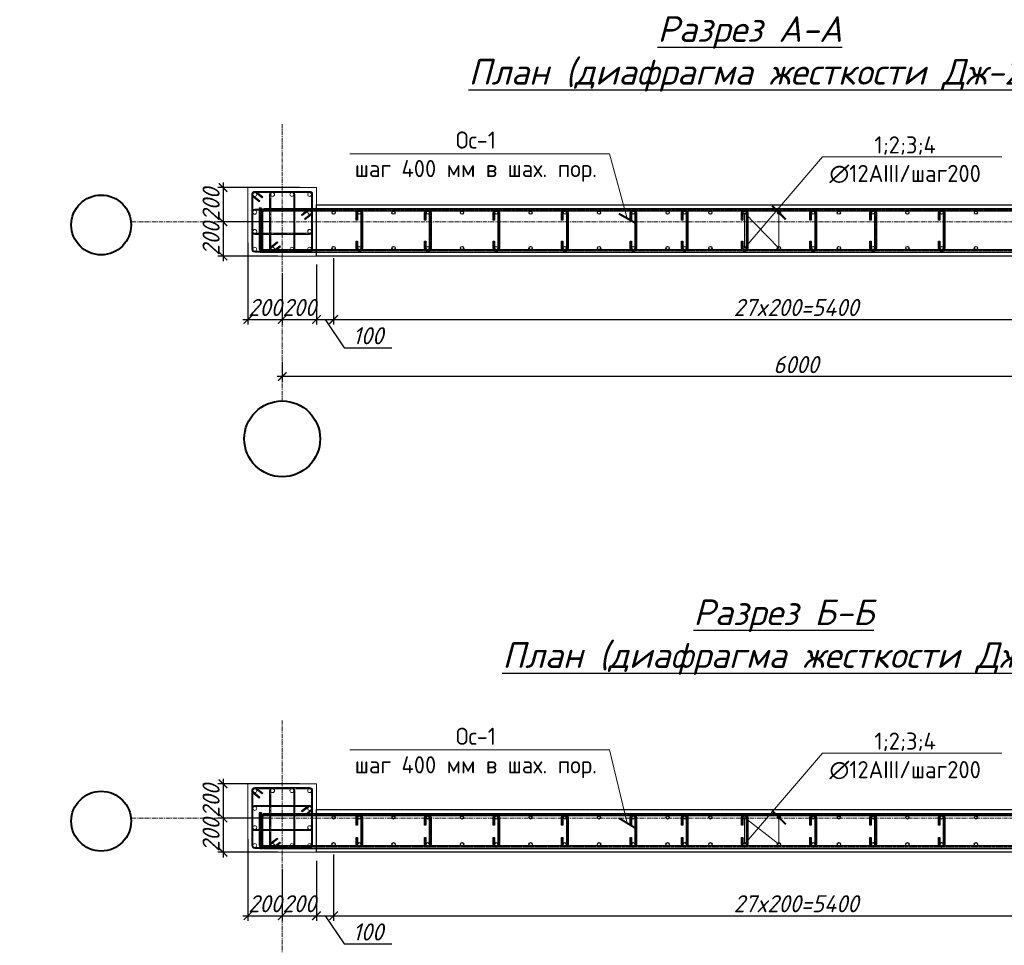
# Model space of a CAD drawing. Header units: millimetres. Extents: x -33345 to 4712671, y -3392 to 121473.
# Tile 1009 of 1056: x 4001268 to 4012765, y 69611 to 80427. Entities that reach past the tile are written whole.
import ezdxf
from ezdxf import colors
from ezdxf.entities.mleader import LeaderData, LeaderLine
from ezdxf.math import Vec2, Vec3

# ---------------------------------------------------------------- set-up
doc = ezdxf.new("R2010")
doc.units = ezdxf.units.MM
for name, pattern in [('AM_DIN_G_W050', [13.75, 9.75, -1.5, 1, -1.5]), ('ГОСТ 2.303 5', [24, 20, -1.5, 1, -1.5]), ('ГОСТ 2.303 6', [12, 8, -1.5, 1, -1.5]), ('осевая', [2, 1.25, -0.25, 0.25, -0.25])]:
    doc.linetypes.add(name, pattern=pattern)
for name, color, linetype, lineweight in [('.', 7, 'Continuous', 15), ('w-line', 7, 'Continuous', 0), ('w-Армирования', 172, 'Continuous', 30), ('КЖ_ОСИ', 1, 'Continuous', 25), ('ос КЖ', 242, 'осевая', 15)]:
    doc.layers.add(name, color=color, linetype=linetype, lineweight=lineweight)
doc.styles.add('_text', font='isocpeui.ttf')
doc.styles.add('GOST-2.304_Type-B', font='GOST Common.ttf')
doc.styles.add('GOST-2.304_Type-B_italic', font='GOST Common Italic.ttf')
doc.styles.add('X-U-RW-01$0$StyleROMANS', font='GOTHIC.TTF')
doc.dimstyles.new('A_100', dxfattribs={"dimtxt": 100, "dimasz": 50, "dimexe": 30, "dimexo": 50, "dimgap": 20, "dimtad": 1, "dimdec": 0, "dimtxsty": 'GOST-2.304_Type-B_italic', "dimblk": 'ARCHTICK', "dimcen": 0, "dimdle": 30, "dimclrd": 256, "dimclre": 256, "dimadec": 0, "dimazin": 0, "dimtfac": 1, "dimtdec": 0, "dimtmove": 0, "dimatfit": 3, "dimfxl": 1, "dimlwd": -1, "dimlwe": -1, "dimarcsym": 1})

# ---------------------------------------------------------------- blocks, each defined once
blk = doc.blocks.new('_ArchTick')
at = {"color": 0, "linetype": 'ByBlock', "const_width": 0.15}
blk.add_lwpolyline([(-0.5, -0.5), (0.5, 0.5)], dxfattribs=at)
blk = doc.blocks.new('*D709')
at = {"transparency": 16777216}
for p, q in [((3846783.1, 1530618.9), (3846783.1, 1530503.1)), ((3852783.1, 1530642.1), (3852783.1, 1530503.1)), ((3852813.1, 1530533.1), (3846753.1, 1530533.1))]:
    blk.add_line(p, q, dxfattribs=at)
at = {"layer": 'Defpoints', "color": 0, "lineweight": 0, "transparency": 16777216}
for p in [(3846783.1, 1530668.9), (3852783.1, 1530692.1), (3846783.1, 1530533.1)]:
    blk.add_point(p, dxfattribs=at)
at = {"transparency": 16777216, "xscale": 50, "yscale": 50, "zscale": 50, "rotation": 180}
blk.add_blockref('_ArchTick', (3846783.1, 1530533.1), dxfattribs=at)
at = {"transparency": 16777216, "xscale": 50, "yscale": 50, "zscale": 50}
blk.add_blockref('_ArchTick', (3852783.1, 1530533.1), dxfattribs=at)
at = {"color": 0, "transparency": 16777216, "insert": (3849783.1, 1530603.1), "char_height": 100, "attachment_point": 5, "style": 'GOST-2.304_Type-B_italic'}
blk.add_mtext('6000', dxfattribs=at)
blk = doc.blocks.new('sg')
at = {"layer": 'w-line', "color": 0, "ltscale": 100}
blk.add_lwpolyline([(-221433862, 49544442), (-221428862, 49544442), (-221428862, 49549442), (-221433862, 49549442)], close=True, dxfattribs=at)
at = {"layer": 'w-Армирования', "color": 0, "lineweight": 13, "ltscale": 100}
for points in [[(-221432986, 49548466), (-221433441, 49548827, -0.736456), (-221433362, 49549082), (-221429362, 49549082, -0.414214), (-221429222, 49548942), (-221429222, 49544942, -0.414214), (-221429362, 49544802), (-221433362, 49544802, -0.414214), (-221433502, 49544942), (-221433502, 49548942, -0.650993), (-221433268, 49549046), (-221432831, 49548700), (-221432782, 49548762), (-221433214, 49549105, 0.651037), (-221433582, 49548942), (-221433582, 49544942, 0.414214), (-221433362, 49544722), (-221429362, 49544722, 0.414214), (-221429142, 49544942), (-221429142, 49548942, 0.414214), (-221429362, 49549162), (-221433362, 49549162, 0.736455), (-221433487, 49548761), (-221433035, 49548403)], [(-221431684, 49545420), (-221432147, 49545053, 0.716172), (-221432062, 49544802), (-221430662, 49544802, 0.414214), (-221430522, 49544942), (-221430522, 49548942, 0.414214), (-221430662, 49549082), (-221432062, 49549082, 0.414214), (-221432202, 49548942), (-221432202, 49544942, 0.645115), (-221431970, 49544837), (-221431530, 49545186), (-221431480, 49545123), (-221431916, 49544778, -0.647456), (-221432282, 49544942), (-221432282, 49548942, -0.414214), (-221432062, 49549162), (-221430662, 49549162, -0.414214), (-221430442, 49548942), (-221430442, 49544942, -0.414214), (-221430662, 49544722), (-221432062, 49544722, -0.740274), (-221432185, 49545124), (-221431734, 49545482)], [(-221429895, 49547398), (-221429455, 49547747, -0.645139), (-221429222, 49547642), (-221429222, 49546242, -0.414214), (-221429362, 49546102), (-221433362, 49546102, -0.414214), (-221433502, 49546242), (-221433502, 49547642, -0.414214), (-221433362, 49547782), (-221429362, 49547782, -0.742415), (-221429285, 49547525), (-221429740, 49547164), (-221429691, 49547102), (-221429239, 49547459, 0.740274), (-221429362, 49547862), (-221433362, 49547862, 0.414214), (-221433582, 49547642), (-221433582, 49546242, 0.414214), (-221433362, 49546022), (-221429362, 49546022, 0.414214), (-221429142, 49546242), (-221429142, 49547642, 0.647459), (-221429508, 49547806), (-221429944, 49547461)]]:
    blk.add_lwpolyline(points, format="xyb", close=True, dxfattribs=at)
for centre in [(-221433362, 49548942), (-221432062, 49548942), (-221430662, 49548942), (-221429362, 49548942), (-221433362, 49547642), (-221429362, 49547642), (-221433362, 49546242), (-221429362, 49546242), (-221433362, 49544942), (-221432062, 49544942), (-221430662, 49544942), (-221429362, 49544942)]:
    blk.add_circle(centre, 140, dxfattribs=at)
at = {"layer": 'КЖ_ОСИ', "color": 0, "linetype": 'AM_DIN_G_W050', "lineweight": 13, "ltscale": 100}
for points in [[(-221432807, 49548731), (-221433250, 49549083, 0.627497), (-221433542, 49548942), (-221433542, 49544942, 0.414214), (-221433362, 49544762), (-221429362, 49544762, 0.414214), (-221429182, 49544942), (-221429182, 49548942, 0.414214), (-221429362, 49549122), (-221433362, 49549122, 0.701633), (-221433477, 49548804), (-221433011, 49548434)], [(-221431505, 49545154), (-221431949, 49544802, -0.630612), (-221432242, 49544942), (-221432242, 49548942, -0.414214), (-221432062, 49549122), (-221430662, 49549122, -0.414214), (-221430482, 49548942), (-221430482, 49544942, -0.414214), (-221430662, 49544762), (-221432062, 49544762, -0.630602), (-221432202, 49545055), (-221431709, 49545451)], [(-221429715, 49547133), (-221429222, 49547529, 0.630612), (-221429362, 49547822), (-221433362, 49547822, 0.414214), (-221433542, 49547642), (-221433542, 49546242, 0.414214), (-221433362, 49546062), (-221429362, 49546062, 0.414214), (-221429182, 49546242), (-221429182, 49547642, 0.630602), (-221429475, 49547782), (-221429919, 49547430)]]:
    blk.add_lwpolyline(points, format="xyb", dxfattribs=at)
blk = doc.blocks.new('*D710')
at = {"transparency": 16777216}
for p, q in [((3846583.1, 1531313.9), (3846583.1, 1530836.9)), ((3846783.1, 1531137.5), (3846783.1, 1530836.9)), ((3846553.1, 1530866.9), (3846813.1, 1530866.9))]:
    blk.add_line(p, q, dxfattribs=at)
at = {"layer": 'Defpoints', "color": 0, "lineweight": 0, "transparency": 16777216}
for p in [(3846583.1, 1531363.9), (3846783.1, 1531187.5), (3846783.1, 1530866.9)]:
    blk.add_point(p, dxfattribs=at)
at = {"transparency": 16777216, "xscale": 50, "yscale": 50, "zscale": 50, "rotation": 180}
blk.add_blockref('_ArchTick', (3846583.1, 1530866.9), dxfattribs=at)
at = {"transparency": 16777216, "xscale": 50, "yscale": 50, "zscale": 50}
blk.add_blockref('_ArchTick', (3846783.1, 1530866.9), dxfattribs=at)
at = {"color": 0, "transparency": 16777216, "insert": (3846683.1, 1530936.9), "char_height": 100, "attachment_point": 5, "style": 'GOST-2.304_Type-B_italic'}
blk.add_mtext('200', dxfattribs=at)
blk = doc.blocks.new('*D711')
at = {"transparency": 16777216}
for p, q in [((3846983.1, 1531187.5), (3846983.1, 1530836.9)), ((3846783.1, 1531137.5), (3846783.1, 1530836.9)), ((3846753.1, 1530866.9), (3847013.1, 1530866.9))]:
    blk.add_line(p, q, dxfattribs=at)
at = {"layer": 'Defpoints', "color": 0, "lineweight": 0, "transparency": 16777216}
for p in [(3846983.1, 1531237.5), (3846783.1, 1531187.5), (3846983.1, 1530866.9)]:
    blk.add_point(p, dxfattribs=at)
at = {"transparency": 16777216, "xscale": 50, "yscale": 50, "zscale": 50, "rotation": 180}
blk.add_blockref('_ArchTick', (3846783.1, 1530866.9), dxfattribs=at)
at = {"transparency": 16777216, "xscale": 50, "yscale": 50, "zscale": 50}
blk.add_blockref('_ArchTick', (3846983.1, 1530866.9), dxfattribs=at)
at = {"color": 0, "transparency": 16777216, "insert": (3846883.1, 1530936.9), "char_height": 100, "attachment_point": 5, "style": 'GOST-2.304_Type-B_italic'}
blk.add_mtext('200', dxfattribs=at)
blk = doc.blocks.new('*D712')
at = {"transparency": 16777216}
for p, q in [((3846983.1, 1531187.5), (3846983.1, 1530836.9)), ((3847083.4, 1531225.3), (3847083.4, 1530836.9)), ((3846953.1, 1530866.9), (3847113.4, 1530866.9)), ((3847033.3, 1530866.9), (3847145.1, 1530701.9)), ((3847145.1, 1530701.9), (3847423.2, 1530701.9))]:
    blk.add_line(p, q, dxfattribs=at)
at = {"layer": 'Defpoints', "color": 0, "lineweight": 0, "transparency": 16777216}
for p in [(3846983.1, 1531237.5), (3847083.4, 1531275.3), (3847083.4, 1530866.9)]:
    blk.add_point(p, dxfattribs=at)
at = {"transparency": 16777216, "xscale": 50, "yscale": 50, "zscale": 50, "rotation": 180}
blk.add_blockref('_ArchTick', (3846983.1, 1530866.9), dxfattribs=at)
at = {"transparency": 16777216, "xscale": 50, "yscale": 50, "zscale": 50}
blk.add_blockref('_ArchTick', (3847083.4, 1530866.9), dxfattribs=at)
at = {"color": 0, "transparency": 16777216, "insert": (3847284.2, 1530771.9), "char_height": 100, "attachment_point": 5, "style": 'GOST-2.304_Type-B_italic'}
blk.add_mtext('100', dxfattribs=at)
blk = doc.blocks.new('*D713')
at = {"transparency": 16777216}
for p, q in [((3847083.4, 1531225.3), (3847083.4, 1530836.9)), ((3852483.4, 1531229.1), (3852483.4, 1530836.9)), ((3847053.4, 1530866.9), (3852513.4, 1530866.9))]:
    blk.add_line(p, q, dxfattribs=at)
at = {"layer": 'Defpoints', "color": 0, "lineweight": 0, "transparency": 16777216}
for p in [(3847083.4, 1531275.3), (3852483.4, 1531279.1), (3852483.4, 1530866.9)]:
    blk.add_point(p, dxfattribs=at)
at = {"transparency": 16777216, "xscale": 50, "yscale": 50, "zscale": 50, "rotation": 180}
blk.add_blockref('_ArchTick', (3847083.4, 1530866.9), dxfattribs=at)
at = {"transparency": 16777216, "xscale": 50, "yscale": 50, "zscale": 50}
blk.add_blockref('_ArchTick', (3852483.4, 1530866.9), dxfattribs=at)
at = {"color": 0, "transparency": 16777216, "insert": (3849783.4, 1530936.9), "char_height": 100, "attachment_point": 5, "style": 'GOST-2.304_Type-B_italic'}
blk.add_mtext('27x200=5400', dxfattribs=at)
blk = doc.blocks.new('*D716')
at = {"transparency": 16777216}
for p, q in [((3846437.7, 1531667.5), (3846437.7, 1531407.5)), ((3846884.7, 1531637.5), (3846407.7, 1531637.5)), ((3846708.3, 1531437.5), (3846407.7, 1531437.5))]:
    blk.add_line(p, q, dxfattribs=at)
at = {"layer": 'Defpoints', "color": 0, "lineweight": 0, "transparency": 16777216}
for p in [(3846934.7, 1531637.5), (3846437.7, 1531437.5), (3846758.3, 1531437.5)]:
    blk.add_point(p, dxfattribs=at)
at = {"transparency": 16777216, "xscale": 50, "yscale": 50, "zscale": 50}
for p, rotation in [((3846437.7, 1531637.5), 90), ((3846437.7, 1531437.5), 270)]:
    blk.add_blockref('_ArchTick', p, dxfattribs=dict(at, rotation=rotation))
at = {"color": 0, "transparency": 16777216, "insert": (3846367.7, 1531537.5), "char_height": 100, "attachment_point": 5, "rotation": 90, "style": 'GOST-2.304_Type-B_italic'}
blk.add_mtext('200', dxfattribs=at)
blk = doc.blocks.new('*D717')
at = {"transparency": 16777216}
for p, q in [((3846437.7, 1531467.5), (3846437.7, 1531207.5)), ((3846708.3, 1531437.5), (3846407.7, 1531437.5)), ((3846758.3, 1531237.5), (3846407.7, 1531237.5))]:
    blk.add_line(p, q, dxfattribs=at)
at = {"layer": 'Defpoints', "color": 0, "lineweight": 0, "transparency": 16777216}
for p in [(3846758.3, 1531437.5), (3846437.7, 1531237.5), (3846808.3, 1531237.5)]:
    blk.add_point(p, dxfattribs=at)
at = {"transparency": 16777216, "xscale": 50, "yscale": 50, "zscale": 50}
for p, rotation in [((3846437.7, 1531437.5), 90), ((3846437.7, 1531237.5), 270)]:
    blk.add_blockref('_ArchTick', p, dxfattribs=dict(at, rotation=rotation))
at = {"color": 0, "transparency": 16777216, "insert": (3846367.7, 1531337.5), "char_height": 100, "attachment_point": 5, "rotation": 90, "style": 'GOST-2.304_Type-B_italic'}
blk.add_mtext('200', dxfattribs=at)
blk = doc.blocks.new('*D729')
at = {"transparency": 16777216}
for p, q in [((3846583.1, 1527830.3), (3846583.1, 1527353.3)), ((3846783.1, 1527653.9), (3846783.1, 1527353.3)), ((3846553.1, 1527383.3), (3846813.1, 1527383.3))]:
    blk.add_line(p, q, dxfattribs=at)
at = {"layer": 'Defpoints', "color": 0, "lineweight": 0, "transparency": 16777216}
for p in [(3846583.1, 1527880.3), (3846783.1, 1527703.9), (3846783.1, 1527383.3)]:
    blk.add_point(p, dxfattribs=at)
at = {"transparency": 16777216, "xscale": 50, "yscale": 50, "zscale": 50, "rotation": 180}
blk.add_blockref('_ArchTick', (3846583.1, 1527383.3), dxfattribs=at)
at = {"transparency": 16777216, "xscale": 50, "yscale": 50, "zscale": 50}
blk.add_blockref('_ArchTick', (3846783.1, 1527383.3), dxfattribs=at)
at = {"color": 0, "transparency": 16777216, "insert": (3846683.1, 1527453.3), "char_height": 100, "attachment_point": 5, "style": 'GOST-2.304_Type-B_italic'}
blk.add_mtext('200', dxfattribs=at)
blk = doc.blocks.new('*D730')
at = {"transparency": 16777216}
for p, q in [((3846983.1, 1527703.9), (3846983.1, 1527353.3)), ((3846783.1, 1527653.9), (3846783.1, 1527353.3)), ((3846753.1, 1527383.3), (3847013.1, 1527383.3))]:
    blk.add_line(p, q, dxfattribs=at)
at = {"layer": 'Defpoints', "color": 0, "lineweight": 0, "transparency": 16777216}
for p in [(3846983.1, 1527753.9), (3846783.1, 1527703.9), (3846983.1, 1527383.3)]:
    blk.add_point(p, dxfattribs=at)
at = {"transparency": 16777216, "xscale": 50, "yscale": 50, "zscale": 50, "rotation": 180}
blk.add_blockref('_ArchTick', (3846783.1, 1527383.3), dxfattribs=at)
at = {"transparency": 16777216, "xscale": 50, "yscale": 50, "zscale": 50}
blk.add_blockref('_ArchTick', (3846983.1, 1527383.3), dxfattribs=at)
at = {"color": 0, "transparency": 16777216, "insert": (3846883.1, 1527453.3), "char_height": 100, "attachment_point": 5, "style": 'GOST-2.304_Type-B_italic'}
blk.add_mtext('200', dxfattribs=at)
blk = doc.blocks.new('*D731')
at = {"transparency": 16777216}
for p, q in [((3847083.4, 1527741.8), (3847083.4, 1527353.3)), ((3846983.1, 1527703.9), (3846983.1, 1527353.3)), ((3846953.1, 1527383.3), (3847113.4, 1527383.3)), ((3847033.3, 1527383.3), (3847145.1, 1527218.4)), ((3847145.1, 1527218.4), (3847423.2, 1527218.4))]:
    blk.add_line(p, q, dxfattribs=at)
at = {"layer": 'Defpoints', "color": 0, "lineweight": 0, "transparency": 16777216}
for p in [(3847083.4, 1527791.8), (3846983.1, 1527753.9), (3847083.4, 1527383.3)]:
    blk.add_point(p, dxfattribs=at)
at = {"transparency": 16777216, "xscale": 50, "yscale": 50, "zscale": 50, "rotation": 180}
blk.add_blockref('_ArchTick', (3846983.1, 1527383.3), dxfattribs=at)
at = {"transparency": 16777216, "xscale": 50, "yscale": 50, "zscale": 50}
blk.add_blockref('_ArchTick', (3847083.4, 1527383.3), dxfattribs=at)
at = {"color": 0, "transparency": 16777216, "insert": (3847284.2, 1527288.4), "char_height": 100, "attachment_point": 5, "style": 'GOST-2.304_Type-B_italic'}
blk.add_mtext('100', dxfattribs=at)
blk = doc.blocks.new('*D732')
at = {"transparency": 16777216}
for p, q in [((3847083.4, 1527741.8), (3847083.4, 1527353.3)), ((3852483.4, 1527745.5), (3852483.4, 1527353.3)), ((3847053.4, 1527383.3), (3852513.4, 1527383.3))]:
    blk.add_line(p, q, dxfattribs=at)
at = {"layer": 'Defpoints', "color": 0, "lineweight": 0, "transparency": 16777216}
for p in [(3847083.4, 1527791.8), (3852483.4, 1527795.5), (3852483.4, 1527383.3)]:
    blk.add_point(p, dxfattribs=at)
at = {"transparency": 16777216, "xscale": 50, "yscale": 50, "zscale": 50, "rotation": 180}
blk.add_blockref('_ArchTick', (3847083.4, 1527383.3), dxfattribs=at)
at = {"transparency": 16777216, "xscale": 50, "yscale": 50, "zscale": 50}
blk.add_blockref('_ArchTick', (3852483.4, 1527383.3), dxfattribs=at)
at = {"color": 0, "transparency": 16777216, "insert": (3849783.4, 1527453.3), "char_height": 100, "attachment_point": 5, "style": 'GOST-2.304_Type-B_italic'}
blk.add_mtext('27x200=5400', dxfattribs=at)
blk = doc.blocks.new('*D722')
at = {"transparency": 16777216}
for p, q in [((3846884.7, 1528153.9), (3846407.7, 1528153.9)), ((3846437.7, 1528183.9), (3846437.7, 1527923.9)), ((3846708.3, 1527953.9), (3846407.7, 1527953.9))]:
    blk.add_line(p, q, dxfattribs=at)
at = {"layer": 'Defpoints', "color": 0, "lineweight": 0, "transparency": 16777216}
for p in [(3846934.7, 1528153.9), (3846437.7, 1527953.9), (3846758.3, 1527953.9)]:
    blk.add_point(p, dxfattribs=at)
at = {"transparency": 16777216, "xscale": 50, "yscale": 50, "zscale": 50}
for p, rotation in [((3846437.7, 1528153.9), 90), ((3846437.7, 1527953.9), 270)]:
    blk.add_blockref('_ArchTick', p, dxfattribs=dict(at, rotation=rotation))
at = {"color": 0, "transparency": 16777216, "insert": (3846367.7, 1528053.9), "char_height": 100, "attachment_point": 5, "rotation": 90, "style": 'GOST-2.304_Type-B_italic'}
blk.add_mtext('200', dxfattribs=at)
blk = doc.blocks.new('*D723')
at = {"transparency": 16777216}
for p, q in [((3846437.7, 1527983.9), (3846437.7, 1527723.9)), ((3846708.3, 1527953.9), (3846407.7, 1527953.9)), ((3846758.3, 1527753.9), (3846407.7, 1527753.9))]:
    blk.add_line(p, q, dxfattribs=at)
at = {"layer": 'Defpoints', "color": 0, "lineweight": 0, "transparency": 16777216}
for p in [(3846758.3, 1527953.9), (3846437.7, 1527753.9), (3846808.3, 1527753.9)]:
    blk.add_point(p, dxfattribs=at)
at = {"transparency": 16777216, "xscale": 50, "yscale": 50, "zscale": 50}
for p, rotation in [((3846437.7, 1527953.9), 90), ((3846437.7, 1527753.9), 270)]:
    blk.add_blockref('_ArchTick', p, dxfattribs=dict(at, rotation=rotation))
at = {"color": 0, "transparency": 16777216, "insert": (3846367.7, 1527853.9), "char_height": 100, "attachment_point": 5, "rotation": 90, "style": 'GOST-2.304_Type-B_italic'}
blk.add_mtext('200', dxfattribs=at)
blk = doc.blocks.new('ЦЕУР')
for points in [[(3846983.1, 1531537.5), (3852583.1, 1531537.5), (3852583.1, 1531237.5), (3846983.1, 1531237.5)], [(3846983.1, 1528003.9), (3852583.1, 1528003.9), (3852583.1, 1527753.9), (3846983.1, 1527753.9)]]:
    blk.add_lwpolyline(points, close=True)
at = {"color": 0, "lineweight": 30, "ltscale": 12}
for points in [[(3846648.1, 1531517.5), (3846648.1, 1531285.7, 0.414214), (3846673.3, 1531260.5), (3852887.9, 1531260.5, 0.414214), (3852913.1, 1531285.7), (3852913.1, 1531517.5), (3852899.1, 1531517.5), (3852899.1, 1531285.7, -0.497915), (3852887.9, 1531274.5), (3846673.3, 1531274.5, -0.414214), (3846662.1, 1531285.7), (3846662.1, 1531517.5)], [(3846653.8, 1531257.5), (3846653.8, 1531489.3, -0.414214), (3846679, 1531514.5), (3852893.6, 1531514.5, -0.414214), (3852918.8, 1531489.3), (3852918.8, 1531257.5), (3852904.8, 1531257.5), (3852904.8, 1531489.3, 0.497915), (3852893.6, 1531500.5), (3846679, 1531500.5, 0.414214), (3846667.8, 1531489.3), (3846667.8, 1531257.5)], [(3847222.3, 1531323.5), (3847222.3, 1531284.1, 1), (3847243.9, 1531284.1), (3847243.9, 1531490.9, 1.000001), (3847222.3, 1531490.9), (3847222.3, 1531446.3), (3847214.3, 1531446.3), (3847214.3, 1531490.9, -1), (3847251.9, 1531490.9), (3847251.9, 1531284.1, -1), (3847214.3, 1531284.1), (3847214.3, 1531323.5)], [(3847622.3, 1531323.5), (3847622.3, 1531284.1, 1), (3847643.9, 1531284.1), (3847643.9, 1531490.9, 1.000001), (3847622.3, 1531490.9), (3847622.3, 1531446.3), (3847614.3, 1531446.3), (3847614.3, 1531490.9, -1), (3847651.9, 1531490.9), (3847651.9, 1531284.1, -1), (3847614.3, 1531284.1), (3847614.3, 1531323.5)], [(3848022.3, 1531323.5), (3848022.3, 1531284.1, 1), (3848043.9, 1531284.1), (3848043.9, 1531490.9, 1.000001), (3848022.3, 1531490.9), (3848022.3, 1531446.3), (3848014.3, 1531446.3), (3848014.3, 1531490.9, -1), (3848051.9, 1531490.9), (3848051.9, 1531284.1, -1), (3848014.3, 1531284.1), (3848014.3, 1531323.5)], [(3848422.3, 1531323.5), (3848422.3, 1531284.1, 1), (3848443.9, 1531284.1), (3848443.9, 1531490.9, 1.000001), (3848422.3, 1531490.9), (3848422.3, 1531446.3), (3848414.3, 1531446.3), (3848414.3, 1531490.9, -1), (3848451.9, 1531490.9), (3848451.9, 1531284.1, -1), (3848414.3, 1531284.1), (3848414.3, 1531323.5)], [(3848822.3, 1531323.5), (3848822.3, 1531284.1, 1), (3848843.9, 1531284.1), (3848843.9, 1531490.9, 1.000001), (3848822.3, 1531490.9), (3848822.3, 1531446.3), (3848814.3, 1531446.3), (3848814.3, 1531490.9, -1), (3848851.9, 1531490.9), (3848851.9, 1531284.1, -1), (3848814.3, 1531284.1), (3848814.3, 1531323.5)], [(3849122.3, 1531323.5), (3849122.3, 1531284.1, 1), (3849143.9, 1531284.1), (3849143.9, 1531490.9, 1.000001), (3849122.3, 1531490.9), (3849122.3, 1531446.3), (3849114.3, 1531446.3), (3849114.3, 1531490.9, -1), (3849151.9, 1531490.9), (3849151.9, 1531284.1, -1), (3849114.3, 1531284.1), (3849114.3, 1531323.5)], [(3849472.3, 1531323.5), (3849472.3, 1531284.1, 1), (3849493.9, 1531284.1), (3849493.9, 1531490.9, 1.000001), (3849472.3, 1531490.9), (3849472.3, 1531446.3), (3849464.3, 1531446.3), (3849464.3, 1531490.9, -1), (3849501.9, 1531490.9), (3849501.9, 1531284.1, -1), (3849464.3, 1531284.1), (3849464.3, 1531323.5)], [(3849872.3, 1531323.5), (3849872.3, 1531284.1, 1), (3849893.9, 1531284.1), (3849893.9, 1531490.9, 1.000001), (3849872.3, 1531490.9), (3849872.3, 1531446.3), (3849864.3, 1531446.3), (3849864.3, 1531490.9, -1), (3849901.9, 1531490.9), (3849901.9, 1531284.1, -1), (3849864.3, 1531284.1), (3849864.3, 1531323.5)], [(3850222.3, 1531323.5), (3850222.3, 1531284.1, 1), (3850243.9, 1531284.1), (3850243.9, 1531490.9, 1.000001), (3850222.3, 1531490.9), (3850222.3, 1531446.3), (3850214.3, 1531446.3), (3850214.3, 1531490.9, -1), (3850251.9, 1531490.9), (3850251.9, 1531284.1, -1), (3850214.3, 1531284.1), (3850214.3, 1531323.5)], [(3850622.3, 1531323.5), (3850622.3, 1531284.1, 1), (3850643.9, 1531284.1), (3850643.9, 1531490.9, 1.000001), (3850622.3, 1531490.9), (3850622.3, 1531446.3), (3850614.3, 1531446.3), (3850614.3, 1531490.9, -1), (3850651.9, 1531490.9), (3850651.9, 1531284.1, -1), (3850614.3, 1531284.1), (3850614.3, 1531323.5)], [(3846648.1, 1527983.9), (3846648.1, 1527802.1, 0.414214), (3846673.3, 1527776.9), (3852887.9, 1527776.9, 0.414214), (3852913.1, 1527802.1), (3852913.1, 1527983.9), (3852899.1, 1527983.9), (3852899.1, 1527802.1, -0.497915), (3852887.9, 1527790.9), (3846673.3, 1527790.9, -0.414214), (3846662.1, 1527802.1), (3846662.1, 1527983.9)], [(3846653.8, 1527773.9), (3846653.8, 1527955.7, -0.414214), (3846679, 1527980.9), (3852893.6, 1527980.9, -0.414214), (3852918.8, 1527955.7), (3852918.8, 1527773.9), (3852904.8, 1527773.9), (3852904.8, 1527955.7, 0.497915), (3852893.6, 1527966.9), (3846679, 1527966.9, 0.414214), (3846667.8, 1527955.7), (3846667.8, 1527773.9)], [(3847222.3, 1527839.9), (3847222.3, 1527800.5, 1), (3847243.9, 1527800.5), (3847243.9, 1527957.3, 1.000001), (3847222.3, 1527957.3), (3847222.3, 1527912.8), (3847214.3, 1527912.8), (3847214.3, 1527957.3, -1), (3847251.9, 1527957.3), (3847251.9, 1527800.5, -1), (3847214.3, 1527800.5), (3847214.3, 1527839.9)], [(3847622.3, 1527839.9), (3847622.3, 1527800.5, 1), (3847643.9, 1527800.5), (3847643.9, 1527957.3, 1.000001), (3847622.3, 1527957.3), (3847622.3, 1527912.8), (3847614.3, 1527912.8), (3847614.3, 1527957.3, -1), (3847651.9, 1527957.3), (3847651.9, 1527800.5, -1), (3847614.3, 1527800.5), (3847614.3, 1527839.9)], [(3848022.3, 1527839.9), (3848022.3, 1527800.5, 1), (3848043.9, 1527800.5), (3848043.9, 1527957.3, 1.000001), (3848022.3, 1527957.3), (3848022.3, 1527912.8), (3848014.3, 1527912.8), (3848014.3, 1527957.3, -1), (3848051.9, 1527957.3), (3848051.9, 1527800.5, -1), (3848014.3, 1527800.5), (3848014.3, 1527839.9)], [(3848422.3, 1527839.9), (3848422.3, 1527800.5, 1), (3848443.9, 1527800.5), (3848443.9, 1527957.3, 1.000001), (3848422.3, 1527957.3), (3848422.3, 1527912.8), (3848414.3, 1527912.8), (3848414.3, 1527957.3, -1), (3848451.9, 1527957.3), (3848451.9, 1527800.5, -1), (3848414.3, 1527800.5), (3848414.3, 1527839.9)], [(3848822.3, 1527839.9), (3848822.3, 1527800.5, 1), (3848843.9, 1527800.5), (3848843.9, 1527957.3, 1.000001), (3848822.3, 1527957.3), (3848822.3, 1527912.8), (3848814.3, 1527912.8), (3848814.3, 1527957.3, -1), (3848851.9, 1527957.3), (3848851.9, 1527800.5, -1), (3848814.3, 1527800.5), (3848814.3, 1527839.9)], [(3849122.3, 1527839.9), (3849122.3, 1527800.5, 1), (3849143.9, 1527800.5), (3849143.9, 1527957.3, 1.000001), (3849122.3, 1527957.3), (3849122.3, 1527912.8), (3849114.3, 1527912.8), (3849114.3, 1527957.3, -1), (3849151.9, 1527957.3), (3849151.9, 1527800.5, -1), (3849114.3, 1527800.5), (3849114.3, 1527839.9)], [(3849472.3, 1527839.9), (3849472.3, 1527800.5, 1), (3849493.9, 1527800.5), (3849493.9, 1527957.3, 1.000001), (3849472.3, 1527957.3), (3849472.3, 1527912.8), (3849464.3, 1527912.8), (3849464.3, 1527957.3, -1), (3849501.9, 1527957.3), (3849501.9, 1527800.5, -1), (3849464.3, 1527800.5), (3849464.3, 1527839.9)], [(3849872.3, 1527839.9), (3849872.3, 1527800.5, 1), (3849893.9, 1527800.5), (3849893.9, 1527957.3, 1.000001), (3849872.3, 1527957.3), (3849872.3, 1527912.8), (3849864.3, 1527912.8), (3849864.3, 1527957.3, -1), (3849901.9, 1527957.3), (3849901.9, 1527800.5, -1), (3849864.3, 1527800.5), (3849864.3, 1527839.9)], [(3850222.3, 1527839.9), (3850222.3, 1527800.5, 1), (3850243.9, 1527800.5), (3850243.9, 1527957.3, 1.000001), (3850222.3, 1527957.3), (3850222.3, 1527912.8), (3850214.3, 1527912.8), (3850214.3, 1527957.3, -1), (3850251.9, 1527957.3), (3850251.9, 1527800.5, -1), (3850214.3, 1527800.5), (3850214.3, 1527839.9)], [(3850622.3, 1527839.9), (3850622.3, 1527800.5, 1), (3850643.9, 1527800.5), (3850643.9, 1527957.3, 1.000001), (3850622.3, 1527957.3), (3850622.3, 1527912.8), (3850614.3, 1527912.8), (3850614.3, 1527957.3, -1), (3850651.9, 1527957.3), (3850651.9, 1527800.5, -1), (3850614.3, 1527800.5), (3850614.3, 1527839.9)]]:
    blk.add_lwpolyline(points, format="xyb", close=True, dxfattribs=at)
at = {"color": 0, "linetype": 'ГОСТ 2.303 5'}
for points in [[(3852906.1, 1531517.5), (3852906.1, 1531285.7, -0.414214), (3852887.9, 1531267.5), (3846673.3, 1531267.5, -0.414214), (3846655.1, 1531285.7), (3846655.1, 1531517.5)], [(3852911.8, 1531257.5), (3852911.8, 1531489.3, 0.414214), (3852893.6, 1531507.5), (3846679, 1531507.5, 0.414214), (3846660.8, 1531489.3), (3846660.8, 1531257.5)], [(3852906.1, 1527983.9), (3852906.1, 1527802.1, -0.414214), (3852887.9, 1527783.9), (3846673.3, 1527783.9, -0.414214), (3846655.1, 1527802.1), (3846655.1, 1527983.9)], [(3852911.8, 1527773.9), (3852911.8, 1527955.7, 0.414214), (3852893.6, 1527973.9), (3846679, 1527973.9, 0.414214), (3846660.8, 1527955.7), (3846660.8, 1527773.9)]]:
    blk.add_lwpolyline(points, format="xyb", dxfattribs=at)
at = {"color": 0, "linetype": 'ГОСТ 2.303 6'}
for points in [[(3847218.3, 1531323.5), (3847218.3, 1531284.1, 1), (3847247.9, 1531284.1), (3847247.9, 1531490.9, 1), (3847218.3, 1531490.9), (3847218.3, 1531446.3)], [(3847618.3, 1531323.5), (3847618.3, 1531284.1, 1), (3847647.9, 1531284.1), (3847647.9, 1531490.9, 1), (3847618.3, 1531490.9), (3847618.3, 1531446.3)], [(3848018.3, 1531323.5), (3848018.3, 1531284.1, 1), (3848047.9, 1531284.1), (3848047.9, 1531490.9, 1), (3848018.3, 1531490.9), (3848018.3, 1531446.3)], [(3848418.3, 1531323.5), (3848418.3, 1531284.1, 1), (3848447.9, 1531284.1), (3848447.9, 1531490.9, 1), (3848418.3, 1531490.9), (3848418.3, 1531446.3)], [(3848818.3, 1531323.5), (3848818.3, 1531284.1, 1), (3848847.9, 1531284.1), (3848847.9, 1531490.9, 1), (3848818.3, 1531490.9), (3848818.3, 1531446.3)], [(3849118.3, 1531323.5), (3849118.3, 1531284.1, 1), (3849147.9, 1531284.1), (3849147.9, 1531490.9, 1), (3849118.3, 1531490.9), (3849118.3, 1531446.3)], [(3849468.3, 1531323.5), (3849468.3, 1531284.1, 1), (3849497.9, 1531284.1), (3849497.9, 1531490.9, 1), (3849468.3, 1531490.9), (3849468.3, 1531446.3)], [(3849868.3, 1531323.5), (3849868.3, 1531284.1, 1), (3849897.9, 1531284.1), (3849897.9, 1531490.9, 1), (3849868.3, 1531490.9), (3849868.3, 1531446.3)], [(3850218.3, 1531323.5), (3850218.3, 1531284.1, 1), (3850247.9, 1531284.1), (3850247.9, 1531490.9, 1), (3850218.3, 1531490.9), (3850218.3, 1531446.3)], [(3850618.3, 1531323.5), (3850618.3, 1531284.1, 1), (3850647.9, 1531284.1), (3850647.9, 1531490.9, 1), (3850618.3, 1531490.9), (3850618.3, 1531446.3)], [(3847218.3, 1527839.9), (3847218.3, 1527800.5, 1), (3847247.9, 1527800.5), (3847247.9, 1527957.3, 1), (3847218.3, 1527957.3), (3847218.3, 1527912.8)], [(3847618.3, 1527839.9), (3847618.3, 1527800.5, 1), (3847647.9, 1527800.5), (3847647.9, 1527957.3, 1), (3847618.3, 1527957.3), (3847618.3, 1527912.8)], [(3848018.3, 1527839.9), (3848018.3, 1527800.5, 1), (3848047.9, 1527800.5), (3848047.9, 1527957.3, 1), (3848018.3, 1527957.3), (3848018.3, 1527912.8)], [(3848418.3, 1527839.9), (3848418.3, 1527800.5, 1), (3848447.9, 1527800.5), (3848447.9, 1527957.3, 1), (3848418.3, 1527957.3), (3848418.3, 1527912.8)], [(3848818.3, 1527839.9), (3848818.3, 1527800.5, 1), (3848847.9, 1527800.5), (3848847.9, 1527957.3, 1), (3848818.3, 1527957.3), (3848818.3, 1527912.8)], [(3849118.3, 1527839.9), (3849118.3, 1527800.5, 1), (3849147.9, 1527800.5), (3849147.9, 1527957.3, 1), (3849118.3, 1527957.3), (3849118.3, 1527912.8)], [(3849468.3, 1527839.9), (3849468.3, 1527800.5, 1), (3849497.9, 1527800.5), (3849497.9, 1527957.3, 1), (3849468.3, 1527957.3), (3849468.3, 1527912.8)], [(3849868.3, 1527839.9), (3849868.3, 1527800.5, 1), (3849897.9, 1527800.5), (3849897.9, 1527957.3, 1), (3849868.3, 1527957.3), (3849868.3, 1527912.8)], [(3850218.3, 1527839.9), (3850218.3, 1527800.5, 1), (3850247.9, 1527800.5), (3850247.9, 1527957.3, 1), (3850218.3, 1527957.3), (3850218.3, 1527912.8)], [(3850618.3, 1527839.9), (3850618.3, 1527800.5, 1), (3850647.9, 1527800.5), (3850647.9, 1527957.3, 1), (3850618.3, 1527957.3), (3850618.3, 1527912.8)]]:
    blk.add_lwpolyline(points, format="xyb", dxfattribs=at)
at = {"lineweight": 40}
for centre, radius in [((3845726.3, 1531419.2), 174.7), ((3846783.1, 1530169.2), 221.5), ((3845726.3, 1527935.6), 174.7)]:
    blk.add_circle(centre, radius, dxfattribs=at)
at = {"color": 0, "lineweight": 30, "ltscale": 4}
for centre, radius in [((3847083.1, 1531490.9), 9), ((3847233.1, 1531490.9), 9), ((3847433.1, 1531490.9), 9), ((3847633.1, 1531490.9), 9), ((3847833.1, 1531490.9), 9), ((3848033.1, 1531490.9), 9), ((3848233.1, 1531490.9), 9), ((3848433.1, 1531490.9), 9), ((3848633.1, 1531490.9), 9), ((3848833.1, 1531490.9), 9), ((3849033.1, 1531490.9), 9), ((3849133.1, 1531490.9), 9), ((3849283.1, 1531490.9), 9), ((3849483.1, 1531490.9), 9), ((3849683.1, 1531490.9), 9), ((3849883.1, 1531490.9), 9), ((3850033.1, 1531490.9), 9), ((3850233.1, 1531490.9), 9), ((3850433.1, 1531490.9), 9), ((3850633.1, 1531490.9), 9), ((3850833.1, 1531490.9), 9), ((3847083.1, 1531284.1), 9.6), ((3847233.1, 1531284.1), 9.6), ((3847433.1, 1531284.1), 9.6), ((3847633.1, 1531284.1), 9.6), ((3847833.1, 1531284.1), 9.6), ((3848033.1, 1531284.1), 9.6), ((3848233.1, 1531284.1), 9.6), ((3848433.1, 1531284.1), 9.6), ((3848633.1, 1531284.1), 9.6), ((3848833.1, 1531284.1), 9.6), ((3849033.1, 1531284.1), 9.6), ((3849133.1, 1531284.1), 9.6), ((3849283.1, 1531284.1), 9.6), ((3849483.1, 1531284.1), 9.6), ((3849683.1, 1531284.1), 9.6), ((3849883.1, 1531284.1), 9.6), ((3850033.1, 1531284.1), 9.6), ((3850233.1, 1531284.1), 9.6), ((3850433.1, 1531284.1), 9.6), ((3850633.1, 1531284.1), 9.6), ((3850833.1, 1531284.1), 9.6), ((3847083.1, 1527957.3), 9), ((3847233.1, 1527957.3), 9), ((3847433.1, 1527957.3), 9), ((3847633.1, 1527957.3), 9), ((3847833.1, 1527957.3), 9), ((3848033.1, 1527957.3), 9), ((3848233.1, 1527957.3), 9), ((3848433.1, 1527957.3), 9), ((3848633.1, 1527957.3), 9), ((3848833.1, 1527957.3), 9), ((3849033.1, 1527957.3), 9), ((3849133.1, 1527957.3), 9), ((3849283.1, 1527957.3), 9), ((3849483.1, 1527957.3), 9), ((3849683.1, 1527957.3), 9), ((3849883.1, 1527957.3), 9), ((3850033.1, 1527957.3), 9), ((3850233.1, 1527957.3), 9), ((3850433.1, 1527957.3), 9), ((3850633.1, 1527957.3), 9), ((3850833.1, 1527957.3), 9), ((3847083.1, 1527800.5), 9.6), ((3847233.1, 1527800.5), 9.6), ((3847433.1, 1527800.5), 9.6), ((3847633.1, 1527800.5), 9.6), ((3847833.1, 1527800.5), 9.6), ((3848033.1, 1527800.5), 9.6), ((3848233.1, 1527800.5), 9.6), ((3848433.1, 1527800.5), 9.6), ((3848633.1, 1527800.5), 9.6), ((3848833.1, 1527800.5), 9.6), ((3849033.1, 1527800.5), 9.6), ((3849133.1, 1527800.5), 9.6), ((3849283.1, 1527800.5), 9.6), ((3849483.1, 1527800.5), 9.6), ((3849683.1, 1527800.5), 9.6), ((3849883.1, 1527800.5), 9.6), ((3850033.1, 1527800.5), 9.6), ((3850233.1, 1527800.5), 9.6), ((3850433.1, 1527800.5), 9.6), ((3850633.1, 1527800.5), 9.6), ((3850833.1, 1527800.5), 9.6)]:
    blk.add_circle(centre, radius, dxfattribs=at)
at = {"layer": 'ос КЖ', "lineweight": 15, "ltscale": 20}
for p, q in [((3846783.1, 1532008.3), (3846783.1, 1530390.7)), ((3846783.1, 1528524.7), (3846783.1, 1526907.2))]:
    blk.add_line(p, q, dxfattribs=at)
for points in [[(3853359.1, 1531437.5), (3852658.6, 1531437.5), (3847048.8, 1531437.5), (3845901, 1531437.5)], [(3853359.1, 1527953.9), (3852658.6, 1527953.9), (3847048.8, 1527953.9), (3845901, 1527953.9)]]:
    blk.add_lwpolyline(points, dxfattribs=at)
at = {"lineweight": 13, "xscale": 0.07999999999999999, "yscale": 0.07999999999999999, "zscale": 0.07999999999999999}
for p in [(21561292.1, -2432317.9), (21561292.1, -2435801.5)]:
    blk.add_blockref('sg', p, dxfattribs=at)
at = {"ltscale": 20, "char_height": 150, "width": 7656.631, "attachment_point": 5, "style": '_text'}
for s, insert in [('{\\LРазрез А-А \\PПлан (диафрагма жесткости Дж-2) }', (3849513.8, 1532418.5)), ('{\\LРазрез Б-Б\\PПлан (диафрагма жесткости Дж-2) }', (3849711.1, 1529010.7))]:
    blk.add_mtext(s, dxfattribs=dict(at, insert=insert))
for base, p1, p2, picture, middle in [((3846437.7, 1531437.5), (3846934.7, 1531637.5), (3846758.3, 1531437.5), '*D716', (3846437.7, 1531537.5)), ((3846437.7, 1531237.5), (3846758.3, 1531437.5), (3846808.3, 1531237.5), '*D717', (3846437.7, 1531337.5)), ((3846437.7, 1527953.9), (3846934.7, 1528153.9), (3846758.3, 1527953.9), '*D722', (3846437.7, 1528053.9)), ((3846437.7, 1527753.9), (3846758.3, 1527953.9), (3846808.3, 1527753.9), '*D723', (3846437.7, 1527853.9))]:
    dim = blk.add_linear_dim(base=base, p1=p1, p2=p2, angle=270, dimstyle='A_100', override={"dimtmove": 1})
    dim.commit()
    dim.dimension.update_dxf_attribs({"geometry": picture, "text_midpoint": middle, "dimtype": 128})
for base, p1, p2, picture, middle in [((3846783.1, 1530866.9), (3846583.1, 1531363.9), (3846783.1, 1531187.5), '*D710', (3846683.1, 1530866.9)), ((3846983.1, 1530866.9), (3846783.1, 1531187.5), (3846983.1, 1531237.5), '*D711', (3846883.1, 1530866.9)), ((3847083.4, 1530866.9), (3846983.1, 1531237.5), (3847083.4, 1531275.3), '*D712', (3847165.1, 1530701.9)), ((3846783.1, 1527383.3), (3846583.1, 1527880.3), (3846783.1, 1527703.9), '*D729', (3846683.1, 1527383.3)), ((3847083.4, 1527383.3), (3846983.1, 1527753.9), (3847083.4, 1527791.8), '*D731', (3847165.1, 1527218.4)), ((3846983.1, 1527383.3), (3846783.1, 1527703.9), (3846983.1, 1527753.9), '*D730', (3846883.1, 1527383.3))]:
    dim = blk.add_linear_dim(base=base, p1=p1, p2=p2, dimstyle='A_100', override={"dimtmove": 1})
    dim.commit()
    dim.dimension.update_dxf_attribs({"geometry": picture, "text_midpoint": middle, "dimtype": 128})
for base, p1, p2, picture, middle in [((3852483.4, 1530866.9), (3847083.4, 1531275.3), (3852483.4, 1531279.1), '*D713', (3849783.4, 1530936.9)), ((3852483.4, 1527383.3), (3847083.4, 1527791.8), (3852483.4, 1527795.5), '*D732', (3849783.4, 1527453.3))]:
    dim = blk.add_linear_dim(base=base, p1=p1, p2=p2, text='27x200=<>', dimstyle='A_100')
    dim.commit()
    dim.dimension.update_dxf_attribs({"geometry": picture, "text_midpoint": middle})
dim = blk.add_linear_dim(base=(3846783.1, 1530533.1), p1=(3852783.1, 1530692.1), p2=(3846783.1, 1530668.9), angle=180, dimstyle='A_100')
dim.commit()
dim.dimension.update_dxf_attribs({"geometry": '*D709', "text_midpoint": (3849783.1, 1530603.1)})
ml = blk.add_multileader_mtext('Standard')
ml.set_content('Ос-1\\Pшаг 400 мм в шах. пор.', color=256, style='GOST-2.304_Type-B')
ml.set_leader_properties()
ml.set_arrow_properties(name='ARCHTICK')
ml.build(insert=Vec2(0, 0))
ml.multileader.update_dxf_attribs({"text_left_attachment_type": 6, "text_right_attachment_type": 6, "arrow_head_size": 80})
ctx = ml.context
ctx.base_point, ctx.char_height, ctx.arrow_head_size, ctx.plane_origin = Vec3(3846743.8, 1531835.3), 100, 80, Vec3(3850009.8, 1531630.1)
ctx.left_attachment, ctx.right_attachment, ctx.text_align_type = 6, 6, 1
notes = []
notes.append((ctx, [(0, (1, 1, 0), (3848693.9, 1531835.3), (-1, 0), 8, [(0, [(3848797.9, 1531457.3)], 0, [])])]))
ctx.mtext.insert, ctx.mtext.rotation, ctx.mtext.alignment, ctx.mtext.flow_direction = Vec3(3847913.7, 1531965.3), 6.283185, 2, 5
ml = blk.add_multileader_mtext('Standard')
ml.set_content('1;2;3;4\\P\\pxqc;∅12AIII/шаг200', color=256, style='GOST-2.304_Type-B')
ml.set_leader_properties()
ml.set_arrow_properties(name='ARCHTICK')
ml.build(insert=Vec2(0, 0))
ml.multileader.update_dxf_attribs({"text_left_attachment_type": 6, "text_right_attachment_type": 6, "arrow_head_size": 80})
ctx = ml.context
ctx.base_point, ctx.char_height, ctx.arrow_head_size, ctx.plane_origin = Vec3(3849946.4, 1531817), 100, 80, Vec3(3850648, 1531630.1)
ctx.left_attachment, ctx.right_attachment, ctx.text_align_type = 6, 6, 1
notes.append((ctx, [(1, (1, 1, 0), (3849938.4, 1531817), (1, 0), 8, [(3, [(3849683.1, 1531490.9), (3849683.1, 1531284.1), (3849483.1, 1531490.9), (3849483.1, 1531284.1)], 0, [])])]))
ctx.mtext.insert, ctx.mtext.rotation, ctx.mtext.alignment, ctx.mtext.flow_direction = Vec3(3850420, 1531937), 6.283185, 2, 5
ml = blk.add_multileader_mtext('Standard')
ml.set_content('Ос-1\\Pшаг 400 мм в шах. пор.', color=256, style='GOST-2.304_Type-B')
ml.set_leader_properties()
ml.set_arrow_properties(name='ARCHTICK')
ml.build(insert=Vec2(0, 0))
ml.multileader.update_dxf_attribs({"text_left_attachment_type": 6, "text_right_attachment_type": 6, "arrow_head_size": 80})
ctx = ml.context
ctx.base_point, ctx.char_height, ctx.arrow_head_size, ctx.plane_origin = Vec3(3846743.8, 1528351.7), 100, 80, Vec3(3850009.8, 1528146.5)
ctx.left_attachment, ctx.right_attachment, ctx.text_align_type = 6, 6, 1
notes.append((ctx, [(0, (1, 1, 0), (3848693.9, 1528351.7), (-1, 0), 8, [(0, [(3848797.9, 1527923.8)], 0, [])])]))
ctx.mtext.insert, ctx.mtext.rotation, ctx.mtext.alignment, ctx.mtext.flow_direction = Vec3(3847913.7, 1528481.7), 6.283185, 2, 5
ml = blk.add_multileader_mtext('Standard')
ml.set_content('1;2;3;4\\P\\pxqc;∅12AIII/шаг200', color=256, style='GOST-2.304_Type-B')
ml.set_leader_properties()
ml.set_arrow_properties(name='ARCHTICK')
ml.build(insert=Vec2(0, 0))
ml.multileader.update_dxf_attribs({"text_left_attachment_type": 6, "text_right_attachment_type": 6, "arrow_head_size": 80})
ctx = ml.context
ctx.base_point, ctx.char_height, ctx.arrow_head_size, ctx.plane_origin = Vec3(3849946.4, 1528333.4), 100, 80, Vec3(3850648, 1528146.5)
ctx.left_attachment, ctx.right_attachment, ctx.text_align_type = 6, 6, 1
notes.append((ctx, [(1, (1, 1, 0), (3849938.4, 1528333.4), (1, 0), 8, [(3, [(3849683.1, 1527957.3), (3849683.1, 1527800.5), (3849483.1, 1527957.3), (3849483.1, 1527800.5)], 0, [])])]))
ctx.mtext.insert, ctx.mtext.rotation, ctx.mtext.alignment, ctx.mtext.flow_direction = Vec3(3850420, 1528453.4), 6.283185, 2, 5
for ctx, leaders in notes:
    for number, flags, end, landing, length, lines in leaders:
        leader = LeaderData()
        leader.index, (leader.has_last_leader_line, leader.has_dogleg_vector, leader.attachment_direction) = number, flags
        leader.last_leader_point, leader.dogleg_vector, leader.dogleg_length = Vec3(end), Vec3(landing), length
        for number, points, colour, breaks in lines:
            line = LeaderLine()
            line.index, line.vertices, line.color, line.breaks = number, Vec3.list(points), colors.encode_raw_color(colour), breaks
            leader.lines.append(line)
        ctx.leaders.append(leader)

msp = doc.modelspace()

# ---------------------------------------------------------------- block references
at = {"color": 177, "lineweight": 0, "true_color": 0x293189, "xscale": 2, "yscale": 2, "zscale": 2}
msp.add_blockref('ЦЕУР', (-3689232.985, -2984809.583), dxfattribs=at)

# ---------------------------------------------------------------- texts
at = {"layer": '.', "char_height": 300, "attachment_point": 1, "style": 'X-U-RW-01$0$StyleROMANS'}
for s, insert, width in [('\\pi1269.0585;{\\LАрматурная сетка СГ-1\\P\\pi288.19514;}(разработана на 1 пог.м. длины)', (3758878.772, 71756.199, -2718483), 7399.29987), ('\\pi1358.97214;{\\LАрматурная сетка СГ-2\\P\\pi418.08158;}(разработана на 1 пог.м. длины)', (3775335.782, 71495.041, -2718483), 7659.07275)]:
    msp.add_mtext(s, dxfattribs=dict(at, insert=insert, width=width))

doc.saveas('drawing.dxf')
